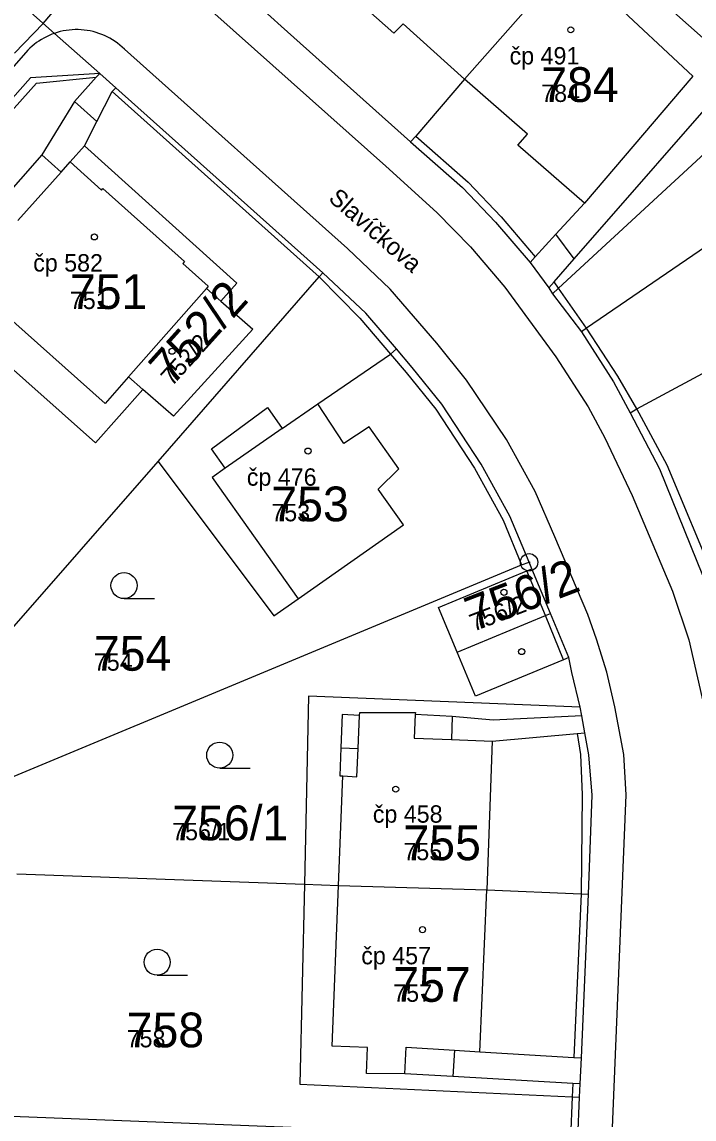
# Model space of a CAD drawing. Extents: x -763628 to -761565, y -976033 to -973833.
# Drawn here: x -762207 to -762168.3, y -974719.9 to -974656.7 of the extents above; entities that cross this region are included whole.
import ezdxf

# ---------------------------------------------------------------- set-up
doc = ezdxf.new("R2010")
doc.units = 0
for name, color, linetype in [('KN_cisla parcel 1000', 7, 'Continuous'), ('KN_cisla parcel 500', 7, 'Continuous'), ('KN_cisla popisna 500', 7, 'Continuous'), ('KN_hranice parcel', 7, 'Continuous'), ('KN_popisy', 7, 'Continuous'), ('KN_vecna bremena', 7, 'Continuous'), ('KN_vnitrni kresba parcel', 7, 'Continuous'), ('KN_znacky bodu BP', 7, 'Continuous'), ('KN_znacky budov', 7, 'Continuous'), ('KN_znacky kultur', 7, 'Continuous')]:
    doc.layers.add(name, color=color, linetype=linetype)

msp = doc.modelspace()

# ---------------------------------------------------------------- linework, layer by layer
at = {"layer": 'KN_hranice parcel'}
for p, q in [((-762201.59, -974660.52), (-762202.51, -974659.7)), ((-762189.67, -974671.17), (-762201.59, -974660.52)), ((-762176.65, -974672.04), (-762176.44, -974672.38)), ((-762176.44, -974672.38), (-762174.78, -974674.57)), ((-762208.11, -974692.29), (-762199.15, -974682.04)), ((-762177.63, -974688.21), (-762177.79, -974687.84)), ((-762207.28, -974705.78), (-762190.73, -974706.37)), ((-762174.98, -974721.01), (-762174.88, -974718.63))]:
    msp.add_line(p, q, dxfattribs=at)
for points in [[(-762212.34, -974651.01), (-762209.23, -974653.76), (-762205.12, -974657.39), (-762202.51, -974659.7)], [(-762174.27, -974651.87), (-762175.48, -974653.19), (-762181.51, -974660.02), (-762184.31, -974663.3), (-762184.61, -974663.63)], [(-762176.65, -974672.04), (-762176.35, -974671.69), (-762175.2, -974670.38), (-762165.69, -974659.51), (-762174.27, -974651.87)], [(-762193.25, -974655.9), (-762192.07, -974656.97), (-762184.61, -974663.63)], [(-762202.51, -974659.7), (-762206.5, -974659.96), (-762223.2, -974678.8)], [(-762202.51, -974659.7), (-762202.71, -974659.92), (-762203.96, -974661.32), (-762205.84, -974664.39), (-762208.32, -974667.18), (-762212.71, -974672.12), (-762202.76, -974680.97), (-762200.02, -974677.89)], [(-762176.44, -974672.38), (-762176.09, -974672.06), (-762166.18, -974662.91), (-762161.15, -974659.31), (-762160.71, -974659.87), (-762158.13, -974663.19)], [(-762195.53, -974672.8), (-762194.61, -974671.78), (-762203.39, -974663.87), (-762202.67, -974662.47), (-762201.79, -974660.74), (-762201.59, -974660.52)], [(-762158.32, -974663.3), (-762163.39, -974666.78), (-762174.49, -974674.37), (-762174.78, -974674.57)], [(-762171.97, -974679.24), (-762171.59, -974679), (-762166.55, -974676.3), (-762166.43, -974677.81), (-762166.61, -974677.9), (-762166.65, -974679.15), (-762166.06, -974680.4), (-762165.45, -974681.55), (-762164.36, -974682.32), (-762164.07, -974682.17), (-762163.14, -974683.11), (-762161.7, -974683.2), (-762160.64, -974681.94), (-762153.96, -974678.73), (-762154.84, -974676.9), (-762154.11, -974676.52), (-762155.64, -974673.27), (-762156.44, -974673.62), (-762157.37, -974671.86), (-762159.24, -974668.21), (-762156.4, -974666.29), (-762158.32, -974663.3)], [(-762184.61, -974663.63), (-762181.63, -974666.27), (-762179.72, -974668.26), (-762177.73, -974670.58), (-762176.65, -974672.04)], [(-762199.15, -974682.04), (-762189.87, -974671.4), (-762189.67, -974671.17)], [(-762185.43, -974675.56), (-762187.19, -974673.5), (-762189.67, -974671.17)], [(-762200.02, -974677.89), (-762200.85, -974677.16), (-762196.36, -974672.07), (-762195.53, -974672.8)], [(-762195.53, -974672.8), (-762193.69, -974674.42), (-762198.27, -974679.43), (-762200.02, -974677.89)], [(-762174.78, -974674.57), (-762172.93, -974677.45), (-762171.97, -974679.24)], [(-762199.15, -974682.04), (-762192.48, -974690.92), (-762191.08, -974689.94), (-762185.02, -974685.68), (-762186.48, -974683.63), (-762185.29, -974682.46), (-762186.99, -974680.05), (-762188.45, -974681), (-762189.96, -974678.71), (-762185.77, -974675.85), (-762185.43, -974675.56)], [(-762177.79, -974687.84), (-762178.89, -974685.19), (-762180.55, -974682.2), (-762182.81, -974678.74), (-762184.52, -974676.63), (-762185.43, -974675.56)], [(-762171.97, -974679.24), (-762170.28, -974682.45), (-762167.43, -974689.48)], [(-762207.67, -974700.25), (-762178.22, -974687.98), (-762177.79, -974687.84)], [(-762175.51, -974693.32), (-762175.81, -974693.45), (-762180.88, -974695.55), (-762181.93, -974693.02), (-762183.01, -974690.44), (-762177.92, -974688.33), (-762177.63, -974688.21)], [(-762175.51, -974693.32), (-762176.56, -974690.79), (-762177.63, -974688.21)], [(-762174.85, -974696.18), (-762175.33, -974694.19), (-762175.51, -974693.32)], [(-762174.85, -974696.18), (-762190.49, -974695.55), (-762190.73, -974706.37)], [(-762174.36, -974706.95), (-762174.16, -974701.25), (-762174.35, -974698.93), (-762174.58, -974697.65), (-762174.76, -974696.67), (-762174.85, -974696.18)], [(-762190.73, -974706.37), (-762190.98, -974717.88), (-762175.31, -974718.61), (-762174.88, -974718.63)], [(-762190.73, -974706.37), (-762188.77, -974706.44), (-762180.23, -974706.69), (-762174.79, -974706.93), (-762174.36, -974706.95)], [(-762174.88, -974718.63), (-762174.84, -974717.86), (-762174.78, -974716.37), (-762174.36, -974706.95)], [(-762216.37, -974719.37), (-762175.41, -974720.99), (-762174.98, -974721.01)]]:
    msp.add_lwpolyline(points, dxfattribs=at)
at = {"layer": 'KN_vecna bremena'}
msp.add_lwpolyline([(-762207.41, -974658.54), (-762205.76, -974656.82), (-762204.02, -974654.75)], dxfattribs=at)
at = {"layer": 'KN_vnitrni kresba parcel'}
for p, q in [((-762200.02, -974652.57), (-762186.03, -974665.03)), ((-762175.48, -974653.19), (-762168.37, -974659.86)), ((-762189.17, -974654.18), (-762185.57, -974657.38)), ((-762185.57, -974657.38), (-762185.04, -974656.84)), ((-762185.04, -974656.84), (-762181.51, -974660.02)), ((-762188.24, -974669.77), (-762201.09, -974658.3)), ((-762206.76, -974658.49), (-762243.89, -974700.36)), ((-762222.97, -974679), (-762206.16, -974660.26)), ((-762206.16, -974660.26), (-762202.71, -974659.92)), ((-762177.89, -974663.19), (-762181.51, -974660.02)), ((-762168.37, -974659.86), (-762174.59, -974667.17)), ((-762201.79, -974660.74), (-762189.87, -974671.4)), ((-762202.67, -974662.47), (-762203.96, -974661.32)), ((-762184.31, -974663.3), (-762181.3, -974665.95)), ((-762178.43, -974663.83), (-762177.89, -974663.19)), ((-762204.21, -974664.79), (-762203.39, -974663.87)), ((-762174.59, -974667.17), (-762178.43, -974663.83)), ((-762204.73, -974665.38), (-762205.84, -974664.39)), ((-762204.73, -974665.38), (-762204.21, -974664.79)), ((-762204.21, -974664.79), (-762202.41, -974666.41)), ((-762207.22, -974668.17), (-762204.73, -974665.38)), ((-762186.03, -974665.03), (-762183.1, -974667.71)), ((-762181.3, -974665.95), (-762179.4, -974667.95)), ((-762202.41, -974666.41), (-762202.33, -974666.32)), ((-762202.33, -974666.32), (-762197.63, -974670.53)), ((-762174.59, -974667.17), (-762176.24, -974668.96)), ((-762183.1, -974667.71), (-762181.17, -974669.68)), ((-762179.4, -974667.95), (-762177.43, -974670.25)), ((-762176.24, -974668.96), (-762177.43, -974670.25)), ((-762175.2, -974670.38), (-762176.24, -974668.96)), ((-762185.78, -974672.12), (-762188.24, -974669.77)), ((-762181.17, -974669.68), (-762179.19, -974672.01)), ((-762177.43, -974670.25), (-762177.73, -974670.58)), ((-762197.63, -974670.53), (-762197.73, -974670.64)), ((-762197.73, -974670.64), (-762196.27, -974671.95)), ((-762202.2, -974678.69), (-762210.23, -974671.55)), ((-762189.87, -974671.4), (-762187.53, -974673.79)), ((-762176.09, -974672.06), (-762176.35, -974671.69)), ((-762196.27, -974671.95), (-762196.36, -974672.07)), ((-762183.1, -974675.22), (-762185.78, -974672.12)), ((-762179.19, -974672.01), (-762176.24, -974676.01)), ((-762174.49, -974674.37), (-762176.09, -974672.06)), ((-762187.53, -974673.79), (-762185.77, -974675.85)), ((-762172.68, -974677.12), (-762174.49, -974674.37)), ((-762181.4, -974677.36), (-762183.1, -974675.22)), ((-762185.77, -974675.85), (-762184.87, -974676.91)), ((-762176.24, -974676.01), (-762174.39, -974678.89)), ((-762200.85, -974677.16), (-762202.2, -974678.69)), ((-762184.87, -974676.91), (-762183.16, -974679.02)), ((-762179.09, -974680.77), (-762181.4, -974677.36)), ((-762171.59, -974679), (-762172.68, -974677.12)), ((-762196.08, -974681.3), (-762192.85, -974678.92)), ((-762192.85, -974678.92), (-762192, -974680.13)), ((-762192, -974680.13), (-762189.96, -974678.71)), ((-762183.16, -974679.02), (-762180.94, -974682.42)), ((-762174.39, -974678.89), (-762173.43, -974680.68)), ((-762169.83, -974682.24), (-762171.59, -974679)), ((-762192, -974680.13), (-762195.29, -974682.43)), ((-762177.44, -974683.77), (-762179.09, -974680.77)), ((-762173.43, -974680.68), (-762171.85, -974683.99)), ((-762195.29, -974682.43), (-762196.08, -974681.3)), ((-762195.29, -974682.43), (-762196.03, -974682.95)), ((-762180.94, -974682.42), (-762179.28, -974685.41)), ((-762167.02, -974689), (-762169.83, -974682.24)), ((-762196.03, -974682.95), (-762191.08, -974689.94)), ((-762176.3, -974686.37), (-762177.44, -974683.77)), ((-762171.85, -974683.99), (-762169.53, -974689.5)), ((-762179.28, -974685.41), (-762178.22, -974687.98)), ((-762174.4, -974690.84), (-762176.3, -974686.37)), ((-762176.85, -974690.91), (-762177.92, -974688.33)), ((-762169.53, -974689.5), (-762168.59, -974692.31)), ((-762181.93, -974693.02), (-762176.85, -974690.91)), ((-762176.85, -974690.91), (-762176.56, -974690.79)), ((-762175.81, -974693.45), (-762176.85, -974690.91)), ((-762173.91, -974692.26), (-762174.4, -974690.84)), ((-762173.31, -974694.17), (-762173.91, -974692.26)), ((-762168.59, -974692.31), (-762167.59, -974696.68)), ((-762172.86, -974696.16), (-762173.31, -974694.17)), ((-762172.34, -974698.91), (-762172.86, -974696.16)), ((-762188.55, -974696.61), (-762188.62, -974698.52)), ((-762187.56, -974696.65), (-762188.55, -974696.61)), ((-762187.64, -974698.56), (-762187.56, -974696.65)), ((-762187.56, -974696.65), (-762187.53, -974696.48)), ((-762187.53, -974696.48), (-762184.33, -974696.49)), ((-762184.34, -974696.61), (-762184.4, -974697.96)), ((-762184.33, -974696.49), (-762184.34, -974696.61)), ((-762182.22, -974696.71), (-762184.34, -974696.61)), ((-762182.22, -974696.71), (-762182.26, -974698.04)), ((-762179.86, -974696.93), (-762182.22, -974696.71)), ((-762174.76, -974696.67), (-762179.86, -974696.93)), ((-762184.4, -974697.96), (-762182.26, -974698.04)), ((-762182.26, -974698.04), (-762179.91, -974698.13)), ((-762179.91, -974698.13), (-762180.23, -974706.69)), ((-762179.91, -974698.13), (-762175.03, -974697.69)), ((-762175.03, -974697.69), (-762174.58, -974697.65)), ((-762175.03, -974697.69), (-762174.83, -974698.91)), ((-762188.62, -974698.52), (-762188.68, -974700.14)), ((-762188.62, -974698.52), (-762187.64, -974698.56)), ((-762187.7, -974700.18), (-762187.64, -974698.56)), ((-762174.83, -974698.91), (-762174.73, -974701.23)), ((-762172.19, -974701.23), (-762172.34, -974698.91)), ((-762188.77, -974706.44), (-762188.52, -974700.14)), ((-762188.68, -974700.14), (-762188.52, -974700.14)), ((-762188.52, -974700.14), (-762187.7, -974700.18)), ((-762174.73, -974701.23), (-762174.79, -974706.93)), ((-762174.63, -974759.86), (-762172.19, -974701.23)), ((-762189.12, -974715.69), (-762188.77, -974706.44)), ((-762180.63, -974716.02), (-762180.23, -974706.69)), ((-762174.79, -974706.93), (-762175.21, -974716.35)), ((-762187.09, -974715.77), (-762189.12, -974715.69)), ((-762187.15, -974717.27), (-762187.09, -974715.77)), ((-762184.95, -974717.29), (-762184.87, -974715.76)), ((-762184.87, -974715.76), (-762182.09, -974715.93)), ((-762182.09, -974715.93), (-762182.18, -974717.43)), ((-762182.09, -974715.93), (-762180.63, -974716.02)), ((-762180.63, -974716.02), (-762175.21, -974716.35)), ((-762175.21, -974716.35), (-762174.78, -974716.37)), ((-762184.95, -974717.29), (-762187.15, -974717.27)), ((-762182.18, -974717.43), (-762184.95, -974717.29)), ((-762175.27, -974717.84), (-762182.18, -974717.43)), ((-762175.27, -974717.84), (-762175.31, -974718.61)), ((-762174.84, -974717.86), (-762175.27, -974717.84)), ((-762175.31, -974718.61), (-762175.41, -974720.99))]:
    msp.add_line(p, q, dxfattribs=at)
for points in [[(-762201.09, -974658.3), (-762201.217, -974658.181), (-762201.349, -974658.067), (-762201.485, -974657.96), (-762201.627, -974657.858), (-762201.773, -974657.763), (-762201.923, -974657.675), (-762202.076, -974657.593), (-762202.234, -974657.518), (-762202.394, -974657.45), (-762202.557, -974657.39), (-762202.723, -974657.337), (-762202.891, -974657.291), (-762203.06, -974657.252), (-762203.232, -974657.222), (-762203.404, -974657.199), (-762203.578, -974657.183), (-762203.751, -974657.175), (-762203.926, -974657.175), (-762204.099, -974657.183), (-762204.273, -974657.199), (-762204.445, -974657.222), (-762204.617, -974657.253), (-762204.786, -974657.291), (-762204.954, -974657.337), (-762205.12, -974657.39)], [(-762205.12, -974657.39), (-762205.276, -974657.447), (-762205.43, -974657.511), (-762205.581, -974657.582), (-762205.728, -974657.659), (-762205.872, -974657.742), (-762206.013, -974657.832), (-762206.149, -974657.927), (-762206.281, -974658.029), (-762206.408, -974658.136), (-762206.53, -974658.249), (-762206.648, -974658.367), (-762206.76, -974658.49)]]:
    msp.add_lwpolyline(points, dxfattribs=at)
at = {"layer": 'KN_znacky bodu BP'}
for radius in [0.5, 0.0303]:
    msp.add_circle((-762177.79, -974687.84), radius, dxfattribs=at)
at = {"layer": 'KN_znacky budov'}
for centre in [(-762175.387, -974657.189), (-762202.817, -974669.109), (-762198.347, -974675.689), (-762190.517, -974681.439), (-762179.237, -974689.569), (-762178.217, -974692.979), (-762185.467, -974700.899), (-762183.927, -974708.989)]:
    msp.add_circle(centre, 0.175, dxfattribs=at)
at = {"layer": 'KN_znacky kultur'}
for p, q in [((-762201.113, -974689.93), (-762199.363, -974689.93)), ((-762195.603, -974699.69), (-762193.853, -974699.69)), ((-762199.203, -974711.61), (-762197.453, -974711.61))]:
    msp.add_line(p, q, dxfattribs=at)
for centre in [(-762201.113, -974689.18), (-762195.603, -974698.94), (-762199.203, -974710.86)]:
    msp.add_circle(centre, 0.75, dxfattribs=at)

# ---------------------------------------------------------------- texts
at = {"layer": 'KN_cisla parcel 1000'}
for s, p in [('784', (-762177.09, -974661.34)), ('751', (-762204.23, -974673.26)), ('753', (-762192.63, -974685.48)), ('754', (-762202.85, -974694.08)), ('756/1', (-762198.34, -974703.84)), ('755', (-762185.026, -974704.989)), ('757', (-762185.61, -974713.14)), ('758', (-762200.96, -974715.76))]:
    msp.add_text(s, height=2, dxfattribs=at).set_placement(p)
for s, rotation, p in [('752/2', 48, (-762198.351, -974677.751)), ('756/2', 21, (-762180.98, -974691.838))]:
    msp.add_text(s, height=2, rotation=rotation, dxfattribs=at).set_placement(p)
at = {"layer": 'KN_cisla parcel 500'}
for s, p in [('784', (-762177.09, -974661.34)), ('751', (-762204.23, -974673.26)), ('753', (-762192.63, -974685.48)), ('754', (-762202.85, -974694.08)), ('756/1', (-762198.34, -974703.84)), ('755', (-762185.026, -974704.989)), ('757', (-762185.61, -974713.14)), ('758', (-762200.96, -974715.76))]:
    msp.add_text(s, height=1, dxfattribs=at).set_placement(p)
for s, rotation, p in [('752/2', 48, (-762198.351, -974677.751)), ('756/2', 21, (-762180.98, -974691.838))]:
    msp.add_text(s, height=1, rotation=rotation, dxfattribs=at).set_placement(p)
at = {"layer": 'KN_cisla popisna 500'}
for s, p in [('čp 491', (-762178.911, -974659.181)), ('čp 582', (-762206.341, -974671.101)), ('čp 476', (-762194.041, -974683.431)), ('čp 458', (-762186.787, -974702.829)), ('čp 457', (-762187.451, -974710.981))]:
    msp.add_text(s, height=1, dxfattribs=at).set_placement(p)
at = {"layer": 'KN_popisy'}
msp.add_text('Slavíčkova', height=1, rotation=319, dxfattribs=at).set_placement((-762189.397, -974666.981))

doc.saveas('drawing.dxf')
